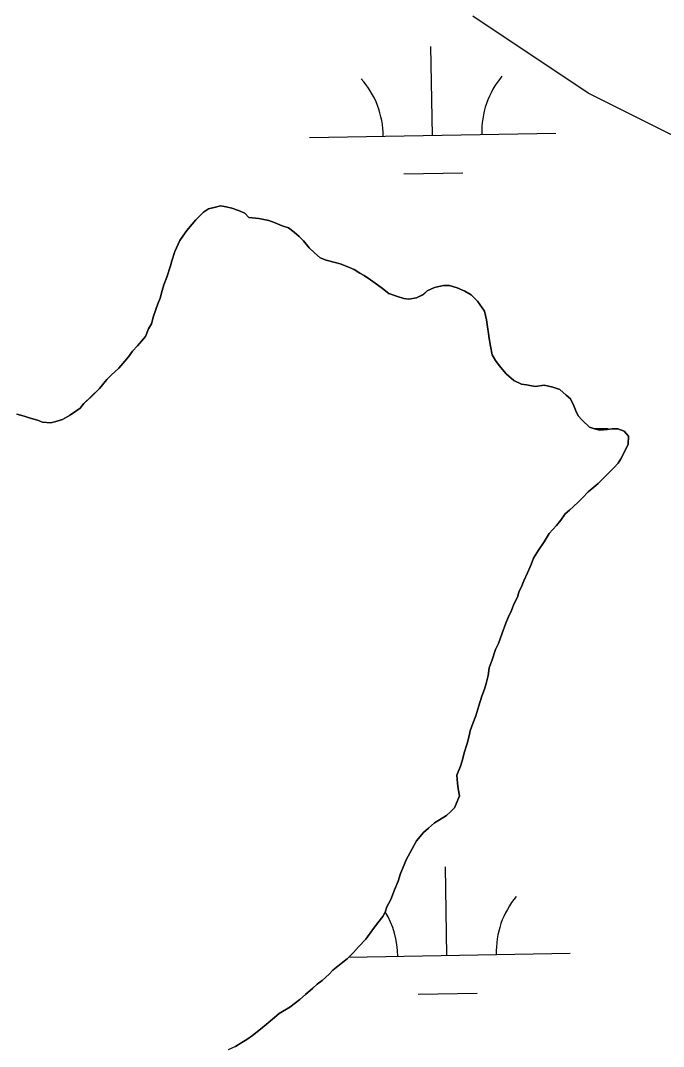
# Model space of a CAD drawing. Extents: x 3903937 to 3942190, y 260677 to 286651.
# Drawn here: x 3919141.4 to 3919402.4, y 279200.2 to 279616.3 of the extents above; entities that cross this region are included whole.
import ezdxf

# ---------------------------------------------------------------- set-up
doc = ezdxf.new("R2010")
doc.units = 0
for name, color, linetype in [('V-RIVR-EDGE', 7, 'Continuous'), ('V-SITE-VEGE', 7, 'Continuous'), ('V-TOPO-SHOR', 7, 'Continuous'), ('V-WETL-SWMP', 7, 'Continuous')]:
    doc.layers.add(name, color=color, linetype=linetype)

msp = doc.modelspace()

# ---------------------------------------------------------------- linework, layer by layer
at = {"layer": 'V-RIVR-EDGE'}
msp.add_spline([(3921377.29, 279062.17), (3921266.29, 279148.89), (3921205.7, 279194.69), (3921163.04, 279223.93), (3921117.47, 279259.01), (3921069, 279295.07), (3920989.51, 279356.45), (3920904.19, 279419.8), (3920848.46, 279465.1), (3920819.38, 279491.39), (3920764.61, 279532.32), (3920724.87, 279564.47), (3920717.6, 279574.2), (3920711.78, 279577.13), (3920707.91, 279580.05), (3920703.06, 279584.44), (3920697.73, 279590.28), (3920694.35, 279596.11), (3920679.81, 279608.29), (3920653.63, 279627.78), (3920647.82, 279633.14), (3920617.29, 279659.92), (3920603.23, 279669.67), (3920586.26, 279680.4), (3920572.19, 279685.77), (3920561.53, 279694.06), (3920554.73, 279695.04), (3920536.31, 279710.14), (3920503.84, 279735.48), (3920470.41, 279766.15), (3920409.85, 279826.52), (3920360.43, 279874.24), (3920304.23, 279925.85), (3920246.1, 279984.27), (3920184.08, 280042.22), (3920087.18, 280134.73), (3920077, 280142.52), (3920067.8, 280150.8), (3920023.21, 280189.76), (3919970.39, 280236.03), (3919916.12, 280284.72), (3919868.64, 280327.09), (3919856.04, 280338.29), (3919841.01, 280349.99), (3919835.19, 280353.4), (3919829.38, 280360.7), (3919822.12, 280368), (3919811.45, 280375.31), (3919804.66, 280378.73), (3919792.54, 280387.98), (3919778.98, 280401.13), (3919755.23, 280421.1), (3919718.88, 280448.39), (3919686.88, 280472.26), (3919581.74, 280567.7), (3919547.82, 280598.38), (3919513.89, 280625.18), (3919481.9, 280648.57), (3919448.92, 280669.04), (3919419.83, 280686.11), (3919392.68, 280705.61), (3919362.14, 280728.02), (3919330.15, 280752.87), (3919280.72, 280793.78), (3919246.79, 280820.09), (3919120.76, 280914.13), (3919044.16, 280969.68), (3918969.03, 281026.69), (3918955.46, 281036.92), (3918936.55, 281049.59), (3918911.83, 281069.56), (3918858.99, 281106.6), (3918831.84, 281126.58), (3918795.98, 281157.26), (3918776.59, 281169.45), (3918764.95, 281177.25), (3918748.96, 281193.32), (3918725.7, 281210.86), (3918705.34, 281224.99), (3918662.68, 281257.63), (3918621.47, 281285.9), (3918549.73, 281337.56), (3918525.01, 281357.04), (3918475.57, 281395.53), (3918463.46, 281407.22), (3918446.97, 281418.91), (3918411.11, 281449.11), (3918340.83, 281503.67), (3918290.91, 281544.11), (3918205.12, 281613.28), (3918154.72, 281655.65), (3918107.71, 281694.13), (3918054.88, 281736.51), (3917982.66, 281793.03), (3917905.11, 281852.47), (3917811.07, 281925.54), (3917735.94, 281981.09), (3917707.82, 282002.53), (3917655.96, 282042.96), (3917607.5, 282085.33), (3917579.89, 282111.14), (3917553.72, 282135.49), (3917491.71, 282196.35), (3917440.85, 282248.43), (3917425.11, 282263.78)], degree=3, dxfattribs=at)
at = {"layer": 'V-SITE-VEGE'}
for p, q in [((3919371.83, 279586.85), (3919325.02, 279618.07)), ((3919418.65, 279563.42), (3919371.83, 279586.85))]:
    msp.add_line(p, q, dxfattribs=at)
at = {"layer": 'V-TOPO-SHOR'}
for points in [[(3919139.9, 279456.63), (3919142.97, 279455.89), (3919145.01, 279455.15), (3919148.33, 279454.15), (3919150.38, 279453.4), (3919153.69, 279453.18), (3919155.73, 279453.71), (3919158.53, 279454.49), (3919161.32, 279456.04), (3919163.85, 279457.85), (3919165.63, 279459.14), (3919167.14, 279460.94), (3919170.18, 279463.77), (3919173.46, 279467.1), (3919176.49, 279470.7), (3919178.26, 279472.5), (3919181.29, 279475.33), (3919183.82, 279478.15), (3919185.33, 279479.95), (3919186.84, 279482.26), (3919188.87, 279484.31), (3919192.15, 279488.16), (3919193.4, 279491.23), (3919194.65, 279493.28), (3919195.39, 279496.35), (3919197.13, 279501.46), (3919198.13, 279503.76), (3919198.87, 279506.83), (3919199.62, 279509.13), (3919200.87, 279512.2), (3919202.36, 279516.8), (3919202.85, 279518.84), (3919204.09, 279522.67), (3919206.1, 279527.02), (3919207.36, 279528.82), (3919208.87, 279531.13), (3919211.14, 279533.69), (3919212.65, 279535.49), (3919214.17, 279537.03), (3919215.69, 279538.57), (3919217.71, 279539.86), (3919220.51, 279540.65), (3919222.55, 279541.18), (3919224.85, 279540.69), (3919227.14, 279540.2), (3919229.96, 279539.2), (3919232.51, 279538.2), (3919234.06, 279536.43), (3919238.14, 279535.96), (3919242.22, 279535.23), (3919244.78, 279534.23), (3919247.6, 279532.98), (3919250.15, 279532.23), (3919252.46, 279530.47), (3919254.51, 279528.7), (3919256.31, 279526.93), (3919258.63, 279524.15), (3919260.69, 279522.12), (3919263, 279520.1), (3919265.55, 279519.11), (3919269.13, 279518.12), (3919271.17, 279517.62), (3919274.24, 279516.38)], [(3919274.24, 279516.38), (3919276.8, 279515.38), (3919279.11, 279513.87), (3919280.9, 279512.86), (3919283.46, 279511.1), (3919286.28, 279509.09), (3919288.34, 279507.57), (3919290.9, 279505.55), (3919294.48, 279504.31), (3919297.04, 279503.57), (3919299.08, 279503.33), (3919302.13, 279503.86), (3919304.93, 279505.16), (3919306.44, 279506.7), (3919309.49, 279508), (3919313.05, 279508.8), (3919315.6, 279508.82), (3919318.67, 279507.82), (3919321.73, 279506.57), (3919324.3, 279505.07), (3919326.87, 279502.54), (3919329.7, 279498.48), (3919330.5, 279494.92), (3919331.03, 279492.12), (3919331.31, 279489.32), (3919331.58, 279487.29), (3919332.12, 279484.23), (3919332.91, 279480.67), (3919334.21, 279478.39), (3919335.75, 279476.36), (3919338.58, 279473.07), (3919341.66, 279470.29), (3919344.74, 279468.79), (3919346.78, 279468.55), (3919350.35, 279467.82), (3919353.92, 279468.35), (3919357.49, 279467.62), (3919360.3, 279466.62), (3919362.87, 279464.35), (3919364.67, 279462.84), (3919365.96, 279460.04), (3919366.75, 279458.01), (3919367.78, 279455.98), (3919369.33, 279454.21), (3919372.41, 279451.43), (3919374.45, 279450.68), (3919376.5, 279450.19), (3919379.55, 279450.47), (3919381.59, 279450.74), (3919383.89, 279450.76), (3919386.44, 279449.76), (3919388.24, 279447.74), (3919388.02, 279444.42), (3919386.26, 279440.84), (3919385.01, 279438.54), (3919384, 279436.74), (3919382.23, 279434.94), (3919379.2, 279431.86), (3919375.91, 279428.52), (3919374.14, 279426.97), (3919371.86, 279425.17), (3919369.59, 279422.86), (3919367.57, 279420.8), (3919364.28, 279417.72), (3919362.51, 279416.17), (3919360.74, 279413.61), (3919358.98, 279411.55), (3919355.95, 279408.22), (3919353.93, 279404.89), (3919351.67, 279401.55), (3919349.66, 279398.22), (3919348.66, 279395.66), (3919347.16, 279392.34), (3919345.66, 279389.01), (3919344.91, 279386.97), (3919343.66, 279384.41), (3919343.16, 279382.36), (3919341.66, 279379.55), (3919340.66, 279376.99), (3919339.41, 279374.18), (3919338.41, 279371.87), (3919336.91, 279367.78), (3919335.42, 279363.69), (3919334.16, 279361.13), (3919332.92, 279357.05), (3919331.68, 279353.72), (3919331.19, 279350.66), (3919330.45, 279347.34), (3919329.71, 279345.04), (3919328.71, 279342.23), (3919327.47, 279338.39), (3919326.23, 279334.3), (3919324.98, 279331.23), (3919323.99, 279328.17), (3919323.49, 279326.12), (3919322.75, 279323.06), (3919321.51, 279319.22), (3919320.77, 279316.41), (3919320.03, 279313.86), (3919318.53, 279310.28), (3919318.81, 279306.97)], [(3919318.81, 279306.97), (3919319.08, 279304.68), (3919319.62, 279301.88), (3919318.62, 279299.58), (3919317.62, 279297.02), (3919316.1, 279295.47), (3919314.33, 279293.93), (3919311.54, 279292.12), (3919309.51, 279290.83), (3919306.98, 279288.77), (3919304.96, 279286.97), (3919302.18, 279283.64), (3919300.43, 279280.31), (3919297.91, 279275.95), (3919297.17, 279273.91), (3919295.67, 279270.32), (3919294.67, 279267.26), (3919293.17, 279263.68), (3919291.67, 279259.84), (3919290.17, 279256.77), (3919289.42, 279254.72), (3919288.42, 279252.93), (3919286.4, 279250.36), (3919284.64, 279248.06), (3919281.61, 279243.7), (3919278.58, 279240.61), (3919276.56, 279238.3), (3919274.03, 279235.73), (3919272.26, 279234.44), (3919268.21, 279231.1), (3919266.69, 279229.55), (3919263.91, 279226.98), (3919261.88, 279225.44), (3919260.11, 279223.89), (3919257.07, 279221.32), (3919254.8, 279219.26), (3919250.75, 279216.17), (3919246.43, 279213.58), (3919243.65, 279211.27), (3919241.88, 279209.72), (3919238.84, 279207.15), (3919235.55, 279204.57), (3919233.27, 279203.02), (3919231.24, 279201.73), (3919228.7, 279200.18), (3919225.66, 279198.88)]]:
    msp.add_lwpolyline(points, dxfattribs=at)
at = {"layer": 'V-WETL-SWMP'}
for p, q in [((3919308.67, 279569.71), (3919308.03, 279605.7)), ((3919258.67, 279568.83), (3919358.66, 279570.59)), ((3919296.94, 279554.07), (3919320.94, 279554.49)), ((3919217.71, 279539.86), (3919215.69, 279538.57)), ((3919220.51, 279540.65), (3919217.71, 279539.86)), ((3919222.55, 279541.18), (3919220.51, 279540.65)), ((3919224.85, 279540.69), (3919222.55, 279541.18)), ((3919227.14, 279540.2), (3919224.85, 279540.69)), ((3919229.96, 279539.2), (3919227.14, 279540.2)), ((3919212.65, 279535.49), (3919211.14, 279533.69)), ((3919214.17, 279537.03), (3919212.65, 279535.49)), ((3919215.69, 279538.57), (3919214.17, 279537.03)), ((3919232.51, 279538.2), (3919229.96, 279539.2)), ((3919234.06, 279536.43), (3919232.51, 279538.2)), ((3919238.14, 279535.96), (3919234.06, 279536.43)), ((3919242.22, 279535.23), (3919238.14, 279535.96)), ((3919244.78, 279534.23), (3919242.22, 279535.23)), ((3919208.87, 279531.12), (3919207.36, 279528.82)), ((3919211.14, 279533.69), (3919208.87, 279531.12)), ((3919247.6, 279532.98), (3919244.78, 279534.23)), ((3919250.15, 279532.23), (3919247.6, 279532.98)), ((3919252.46, 279530.47), (3919250.15, 279532.23)), ((3919206.1, 279527.02), (3919204.09, 279522.67)), ((3919207.36, 279528.82), (3919206.1, 279527.02)), ((3919254.51, 279528.7), (3919252.46, 279530.47)), ((3919256.31, 279526.93), (3919254.51, 279528.7)), ((3919258.63, 279524.15), (3919256.31, 279526.93)), ((3919260.69, 279522.12), (3919258.63, 279524.15)), ((3919202.85, 279518.84), (3919202.36, 279516.8)), ((3919204.09, 279522.67), (3919202.85, 279518.84)), ((3919263, 279520.1), (3919260.69, 279522.12)), ((3919265.55, 279519.11), (3919263, 279520.1)), ((3919269.13, 279518.12), (3919265.55, 279519.11)), ((3919202.36, 279516.8), (3919200.87, 279512.2)), ((3919271.17, 279517.62), (3919269.13, 279518.12)), ((3919274.24, 279516.38), (3919271.17, 279517.62)), ((3919276.8, 279515.38), (3919274.24, 279516.38)), ((3919279.11, 279513.87), (3919276.8, 279515.38)), ((3919200.87, 279512.2), (3919199.62, 279509.13)), ((3919280.9, 279512.86), (3919279.11, 279513.87)), ((3919283.46, 279511.1), (3919280.9, 279512.86)), ((3919286.28, 279509.08), (3919283.46, 279511.1)), ((3919198.87, 279506.83), (3919198.13, 279503.76)), ((3919199.62, 279509.13), (3919198.87, 279506.83)), ((3919288.34, 279507.57), (3919286.28, 279509.08)), ((3919290.9, 279505.55), (3919288.34, 279507.57)), ((3919306.44, 279506.7), (3919304.92, 279505.16)), ((3919309.49, 279508), (3919306.44, 279506.7)), ((3919313.05, 279508.8), (3919309.49, 279508)), ((3919315.6, 279508.82), (3919313.05, 279508.8)), ((3919318.67, 279507.82), (3919315.6, 279508.82)), ((3919321.73, 279506.58), (3919318.67, 279507.82)), ((3919324.3, 279505.07), (3919321.73, 279506.58)), ((3919198.13, 279503.76), (3919197.13, 279501.46)), ((3919294.48, 279504.31), (3919290.9, 279505.55)), ((3919297.04, 279503.57), (3919294.48, 279504.31)), ((3919299.08, 279503.33), (3919297.04, 279503.57)), ((3919302.13, 279503.86), (3919299.08, 279503.33)), ((3919304.92, 279505.16), (3919302.13, 279503.86)), ((3919326.87, 279502.54), (3919324.3, 279505.07)), ((3919329.7, 279498.48), (3919326.87, 279502.54)), ((3919197.13, 279501.46), (3919195.39, 279496.35)), ((3919330.5, 279494.92), (3919329.7, 279498.48)), ((3919195.39, 279496.35), (3919194.65, 279493.28)), ((3919331.03, 279492.12), (3919330.5, 279494.92)), ((3919193.4, 279491.23), (3919192.15, 279488.16)), ((3919194.65, 279493.28), (3919193.4, 279491.23)), ((3919331.31, 279489.32), (3919331.03, 279492.12)), ((3919192.15, 279488.16), (3919188.87, 279484.31)), ((3919331.58, 279487.28), (3919331.31, 279489.32)), ((3919332.12, 279484.23), (3919331.58, 279487.28)), ((3919186.84, 279482.26), (3919185.33, 279479.95)), ((3919188.87, 279484.31), (3919186.84, 279482.26)), ((3919332.91, 279480.67), (3919332.12, 279484.23)), ((3919183.82, 279478.15), (3919181.29, 279475.33)), ((3919185.33, 279479.95), (3919183.82, 279478.15)), ((3919334.21, 279478.39), (3919332.91, 279480.67)), ((3919335.75, 279476.36), (3919334.21, 279478.39)), ((3919181.29, 279475.33), (3919178.26, 279472.5)), ((3919338.58, 279473.07), (3919335.75, 279476.36)), ((3919341.66, 279470.29), (3919338.58, 279473.07)), ((3919176.49, 279470.7), (3919173.46, 279467.11)), ((3919178.26, 279472.5), (3919176.49, 279470.7)), ((3919344.74, 279468.79), (3919341.66, 279470.29)), ((3919346.78, 279468.55), (3919344.74, 279468.79)), ((3919173.46, 279467.11), (3919170.17, 279463.77)), ((3919350.35, 279467.82), (3919346.78, 279468.55)), ((3919353.92, 279468.35), (3919350.35, 279467.82)), ((3919357.49, 279467.62), (3919353.92, 279468.35)), ((3919360.3, 279466.62), (3919357.49, 279467.62)), ((3919362.87, 279464.35), (3919360.3, 279466.62)), ((3919167.14, 279460.94), (3919165.62, 279459.14)), ((3919170.17, 279463.77), (3919167.14, 279460.94)), ((3919364.67, 279462.84), (3919362.87, 279464.35)), ((3919365.96, 279460.04), (3919364.67, 279462.84)), ((3919142.97, 279455.89), (3919139.9, 279456.63)), ((3919163.85, 279457.85), (3919161.32, 279456.04)), ((3919165.62, 279459.14), (3919163.85, 279457.85)), ((3919366.75, 279458.01), (3919365.96, 279460.04)), ((3919367.78, 279455.98), (3919366.75, 279458.01)), ((3919145.01, 279455.14), (3919142.97, 279455.89)), ((3919148.33, 279454.15), (3919145.01, 279455.14)), ((3919150.38, 279453.4), (3919148.33, 279454.15)), ((3919153.69, 279453.18), (3919150.38, 279453.4)), ((3919155.73, 279453.7), (3919153.69, 279453.18)), ((3919158.53, 279454.49), (3919155.73, 279453.7)), ((3919161.32, 279456.04), (3919158.53, 279454.49)), ((3919369.33, 279454.21), (3919367.78, 279455.98)), ((3919372.41, 279451.43), (3919369.33, 279454.21)), ((3919374.45, 279450.68), (3919372.41, 279451.43)), ((3919374.21, 279450.77), (3919379.92, 279450.87)), ((3919376.5, 279450.19), (3919374.45, 279450.68)), ((3919379.55, 279450.47), (3919376.5, 279450.19)), ((3919381.59, 279450.74), (3919379.55, 279450.47)), ((3919383.89, 279450.76), (3919381.59, 279450.74)), ((3919386.44, 279449.76), (3919383.89, 279450.76)), ((3919388.24, 279447.74), (3919386.44, 279449.76)), ((3919386.26, 279440.84), (3919388.02, 279444.42)), ((3919388.02, 279444.42), (3919388.24, 279447.74)), ((3919385.01, 279438.54), (3919386.26, 279440.84)), ((3919382.23, 279434.94), (3919384, 279436.74)), ((3919384, 279436.74), (3919385.01, 279438.54)), ((3919375.91, 279428.52), (3919379.2, 279431.86)), ((3919379.2, 279431.86), (3919382.23, 279434.94)), ((3919374.14, 279426.97), (3919375.91, 279428.52)), ((3919369.59, 279422.86), (3919371.86, 279425.17)), ((3919371.86, 279425.17), (3919374.14, 279426.97)), ((3919364.28, 279417.72), (3919367.57, 279420.8)), ((3919367.57, 279420.8), (3919369.59, 279422.86)), ((3919360.74, 279413.61), (3919362.51, 279416.17)), ((3919362.51, 279416.17), (3919364.28, 279417.72)), ((3919355.95, 279408.22), (3919358.98, 279411.55)), ((3919358.98, 279411.55), (3919360.74, 279413.61)), ((3919353.93, 279404.89), (3919355.95, 279408.22)), ((3919351.67, 279401.55), (3919353.93, 279404.89)), ((3919348.66, 279395.66), (3919349.66, 279398.22)), ((3919349.66, 279398.22), (3919351.67, 279401.55)), ((3919347.16, 279392.34), (3919348.66, 279395.66)), ((3919345.66, 279389.01), (3919347.16, 279392.34)), ((3919343.65, 279384.41), (3919344.91, 279386.97)), ((3919344.91, 279386.97), (3919345.66, 279389.01)), ((3919341.66, 279379.55), (3919343.16, 279382.36)), ((3919343.16, 279382.36), (3919343.65, 279384.41)), ((3919340.66, 279376.99), (3919341.66, 279379.55)), ((3919338.41, 279371.87), (3919339.41, 279374.18)), ((3919339.41, 279374.18), (3919340.66, 279376.99)), ((3919336.91, 279367.78), (3919338.41, 279371.87)), ((3919335.42, 279363.69), (3919336.91, 279367.78)), ((3919332.92, 279357.04), (3919334.16, 279361.13)), ((3919334.16, 279361.13), (3919335.42, 279363.69)), ((3919331.68, 279353.72), (3919332.92, 279357.04)), ((3919331.19, 279350.66), (3919331.68, 279353.72)), ((3919330.45, 279347.34), (3919331.19, 279350.66)), ((3919328.71, 279342.23), (3919329.71, 279345.04)), ((3919329.71, 279345.04), (3919330.45, 279347.34)), ((3919327.47, 279338.39), (3919328.71, 279342.23)), ((3919326.23, 279334.3), (3919327.47, 279338.39)), ((3919324.98, 279331.23), (3919326.23, 279334.3)), ((3919323.49, 279326.12), (3919323.99, 279328.17)), ((3919323.99, 279328.17), (3919324.98, 279331.23)), ((3919321.51, 279319.22), (3919322.75, 279323.06)), ((3919322.75, 279323.06), (3919323.49, 279326.12)), ((3919320.77, 279316.41), (3919321.51, 279319.22)), ((3919320.03, 279313.86), (3919320.77, 279316.41)), ((3919318.53, 279310.28), (3919320.03, 279313.86)), ((3919318.81, 279306.97), (3919318.53, 279310.28)), ((3919319.08, 279304.68), (3919318.81, 279306.97)), ((3919319.62, 279301.88), (3919319.08, 279304.68)), ((3919317.62, 279297.02), (3919318.62, 279299.57)), ((3919318.62, 279299.57), (3919319.62, 279301.88)), ((3919311.54, 279292.12), (3919314.33, 279293.93)), ((3919314.33, 279293.93), (3919316.1, 279295.47)), ((3919316.1, 279295.47), (3919317.62, 279297.02)), ((3919306.98, 279288.77), (3919309.51, 279290.83)), ((3919309.51, 279290.83), (3919311.54, 279292.12)), ((3919302.18, 279283.63), (3919304.96, 279286.97)), ((3919304.96, 279286.97), (3919306.98, 279288.77)), ((3919300.43, 279280.31), (3919302.18, 279283.63)), ((3919297.91, 279275.95), (3919300.43, 279280.31)), ((3919295.67, 279270.32), (3919297.16, 279273.91)), ((3919297.16, 279273.91), (3919297.91, 279275.95)), ((3919314.52, 279237.09), (3919313.89, 279273.08)), ((3919294.67, 279267.26), (3919295.67, 279270.32)), ((3919293.17, 279263.68), (3919294.67, 279267.26)), ((3919291.67, 279259.84), (3919293.17, 279263.68)), ((3919289.42, 279254.72), (3919290.17, 279256.77)), ((3919290.17, 279256.77), (3919291.67, 279259.84)), ((3919286.4, 279250.37), (3919288.42, 279252.93)), ((3919288.42, 279252.93), (3919289.42, 279254.72)), ((3919284.64, 279248.06), (3919286.4, 279250.37)), ((3919281.61, 279243.7), (3919284.64, 279248.06)), ((3919276.56, 279238.3), (3919278.58, 279240.61)), ((3919278.58, 279240.61), (3919281.61, 279243.7)), ((3919272.26, 279234.44), (3919274.03, 279235.73)), ((3919274.03, 279235.73), (3919276.56, 279238.3)), ((3919274.67, 279236.38), (3919364.51, 279237.97)), ((3919268.21, 279231.1), (3919272.26, 279234.44)), ((3919263.91, 279226.98), (3919266.69, 279229.55)), ((3919266.69, 279229.55), (3919268.21, 279231.1)), ((3919257.07, 279221.32), (3919260.11, 279223.89)), ((3919260.11, 279223.89), (3919261.88, 279225.44)), ((3919261.88, 279225.44), (3919263.91, 279226.98)), ((3919250.74, 279216.17), (3919254.8, 279219.26)), ((3919254.8, 279219.26), (3919257.07, 279221.32)), ((3919302.79, 279221.45), (3919326.79, 279221.87)), ((3919246.43, 279213.58), (3919250.74, 279216.17)), ((3919241.88, 279209.72), (3919243.65, 279211.27)), ((3919243.65, 279211.27), (3919246.43, 279213.58)), ((3919235.55, 279204.57), (3919238.84, 279207.15)), ((3919238.84, 279207.15), (3919241.88, 279209.72)), ((3919231.24, 279201.73), (3919233.27, 279203.02)), ((3919233.27, 279203.02), (3919235.55, 279204.57)), ((3919228.7, 279200.18), (3919231.24, 279201.73))]:
    msp.add_line(p, q, dxfattribs=at)
for centre, start, end in [((3919363.89, 279571.16), 140.2366, 181.7802), ((3919253.42, 279569.21), 0.2366, 41.7802), ((3919369.75, 279238.53), 140.2366, 181.7802), ((3919259.28, 279236.59), 0.2366, 31.1202)]:
    msp.add_arc(centre, 35.25, start, end, dxfattribs=at)

doc.saveas('drawing.dxf')
